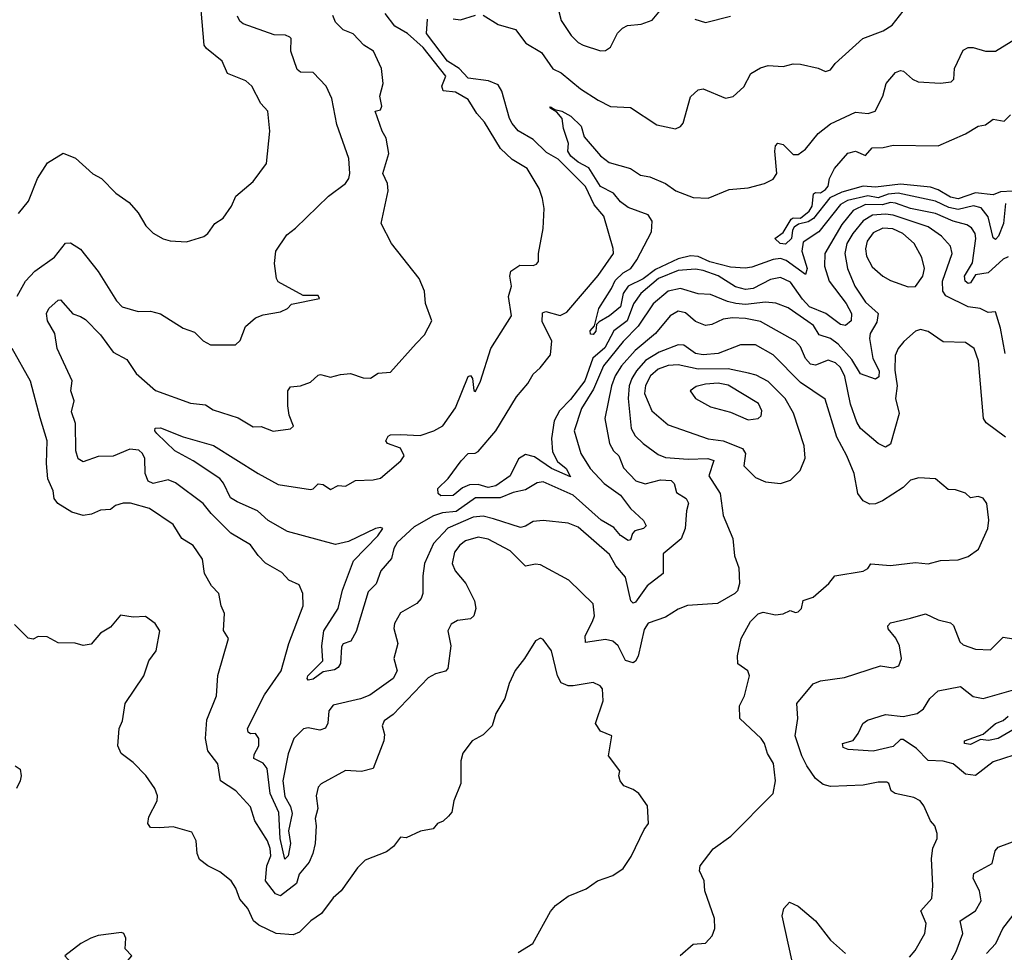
# Model space of a CAD drawing. Extents: x 1268547 to 1425625, y 515768 to 616754.
# Tile 299 of 507: x 1391211 to 1395150, y 542069 to 545800. Entities that reach past the tile are written whole.
import ezdxf

# ---------------------------------------------------------------- set-up
doc = ezdxf.new("R2010")
doc.units = 0

msp = doc.modelspace()

# ---------------------------------------------------------------- linework, layer by layer
at = {"layer": '0CON10XD'}
for points in [[(1391206, 545025), (1391246.9, 545075), (1391282, 545165), (1391322.2, 545227.8), (1391385, 545266.2), (1391435, 545246.2), (1391504.4, 545184.4), (1391538.8, 545165), (1391595.9, 545105.9), (1391649.7, 545069.7), (1391685, 545027.5), (1391715.9, 544975.9), (1391745.8, 544945.8), (1391785, 544924.2), (1391813.8, 544916.2), (1391878.8, 544911.2), (1391947.3, 544932.7), (1391963.8, 544945), (1391991.2, 544985), (1392025, 545006.2), (1392058.6, 545055), (1392075.7, 545095), (1392145, 545152.9), (1392198.6, 545225), (1392212, 545355), (1392204, 545435), (1392175.5, 545465.5), (1392140, 545535), (1392116.4, 545556.4), (1392042.9, 545585), (1392021.4, 545635), (1391958.6, 545685), (1391949.2, 545699.2), (1391926.6, 545963.4)], [(1393357.7, 545875), (1393376.9, 545796.9), (1393416.8, 545736.8), (1393445, 545709.2), (1393465, 545699.2), (1393535, 545676.5), (1393555, 545676.7), (1393575, 545690.8), (1393603.2, 545746.8), (1393623.2, 545766.8), (1393643, 545777), (1393697.6, 545782.4), (1393741.3, 545798.7), (1393775, 545838.8)], [(1394559.9, 544189.9), (1394535, 544262), (1394512.3, 544372.3), (1394495, 544408.8), (1394475, 544427.8), (1394445, 544437.8), (1394395, 544418.1), (1394375, 544421.9), (1394354.9, 544444.9), (1394335, 544492.2), (1394315, 544514.6), (1394175, 544592.4), (1394115, 544604.8), (1394063, 544607), (1394025, 544601.8), (1393979.3, 544580.7), (1393955, 544576.9), (1393915, 544593.6), (1393875, 544627.7), (1393845, 544634.7), (1393813.1, 544615), (1393754.2, 544545), (1393673.5, 544476.5), (1393618.3, 544415), (1393593.8, 544375), (1393578.8, 544335), (1393552.1, 544205), (1393571, 544105), (1393587.2, 544075), (1393608, 544055), (1393627.2, 544007.2), (1393676.4, 543955), (1393713, 543943), (1393775, 543960), (1393816.7, 543956.7), (1393828.9, 543945), (1393838.6, 543908.6), (1393877.1, 543885), (1393886.1, 543866.1), (1393878, 543835), (1393873.9, 543765), (1393857, 543723), (1393785, 543663.8), (1393785.5, 543585), (1393720.6, 543535), (1393675, 543469.6), (1393665, 543465.6), (1393656.5, 543475), (1393635, 543570), (1393595.5, 543615.5), (1393570.9, 543660.9), (1393445, 543770), (1393405, 543786.2), (1393305, 543796.2), (1393265, 543792.3), (1393235, 543773.9), (1393215, 543769.1), (1393106.4, 543803.6), (1393065, 543814.8), (1393025, 543810.6), (1392923.5, 543766.5), (1392865.9, 543705), (1392831.1, 543625), (1392823.9, 543575), (1392824.3, 543505), (1392817.1, 543485), (1392800, 543465), (1392735, 543426.9), (1392710, 543385), (1392708.2, 543365), (1392724.4, 543305), (1392707.9, 543245), (1392721.2, 543195), (1392704.8, 543165.2), (1392612.2, 543097.8), (1392575, 543083.4), (1392465, 543058.1), (1392448.1, 543035), (1392443.7, 542986.4), (1392434.1, 542965.9), (1392412.2, 542957.8), (1392365, 542966.7), (1392346.8, 542963.2), (1392307.7, 542925), (1392285, 542863.1), (1392264.5, 542755), (1392272.5, 542692.5), (1392295, 542652), (1392301.5, 542625), (1392286.4, 542555), (1392293.9, 542505), (1392285.1, 542455), (1392272.4, 542442.4), (1392253.7, 542525), (1392248.1, 542628.1), (1392212.8, 542705), (1392200.9, 542805), (1392185.4, 542825.4), (1392147.2, 542845), (1392148.8, 542861.2), (1392168.5, 542895), (1392167.9, 542925), (1392155, 542944.3), (1392135, 542943.2), (1392125, 542950), (1392122.4, 542965), (1392190.9, 543099.1), (1392257.8, 543195), (1392288.2, 543305), (1392345.5, 543455), (1392344.2, 543505), (1392329.1, 543539.1), (1392288.3, 543558.3), (1392259.4, 543589.4), (1392195, 543625.5), (1392165, 543656.7), (1392135, 543700), (1392055.9, 543745.9), (1391976.9, 543825), (1391945, 543865.4), (1391835, 543947.3), (1391805, 543959.3), (1391745, 543944.7), (1391725, 543954.5), (1391713.5, 543985), (1391711.6, 544045), (1391702.4, 544065), (1391687.8, 544077.8), (1391651.9, 544081.9), (1391585, 544054.6), (1391525, 544052.9), (1391465, 544031.9), (1391445, 544044), (1391435.6, 544075), (1391434.5, 544185), (1391418.8, 544231.2), (1391428.6, 544275), (1391415.6, 544315), (1391420.6, 544355), (1391360.6, 544485), (1391352.3, 544545), (1391322.3, 544595), (1391318.8, 544625), (1391328.1, 544645), (1391365, 544678), (1391375, 544679.2), (1391423.5, 544623.5), (1391455, 544613.3), (1391475, 544600.6), (1391535, 544540), (1391585, 544470.4), (1391640.3, 544440.3), (1391676.9, 544385), (1391755, 544316.4), (1391895, 544266.1), (1391955, 544260), (1391985, 544239.5), (1392085, 544206.9), (1392145, 544171.4), (1392177.7, 544172.3), (1392225, 544154), (1392295, 544164), (1392305.9, 544174.1), (1392288.8, 544218.8), (1392284.2, 544255), (1392284, 544315), (1392295, 544331.2), (1392335, 544335.7), (1392375, 544350.6), (1392405, 544378.6), (1392415, 544381.1), (1392455, 544370), (1392495, 544381.4), (1392535, 544384.3), (1392585, 544367.1), (1392613.9, 544366.1), (1392645, 544386.2), (1392695, 544390.8), (1392796.7, 544505), (1392830.7, 544539.3), (1392860, 544595), (1392834, 544665), (1392830, 544715), (1392809.6, 544765), (1392698.8, 544905), (1392657.5, 544985), (1392685.7, 545115.7), (1392682, 545145), (1392664, 545185), (1392688.1, 545265), (1392676.9, 545326.9), (1392661.1, 545355), (1392633.3, 545435), (1392655, 545440), (1392660, 545455), (1392652, 545495), (1392665.7, 545545.7), (1392658.1, 545605), (1392626.7, 545675), (1392588.3, 545698.3), (1392545, 545743.5), (1392505, 545759.6), (1392475, 545790), (1392463.3, 545816.7)], [(1395153.8, 544465), (1395135, 544565.8), (1395115, 544631.2), (1395085, 544629.4), (1395053.8, 544645), (1395005, 544651.7), (1394916, 544696), (1394903.5, 544715), (1394903.1, 544755), (1394941.9, 544865), (1394934.1, 544895), (1394898.7, 544935), (1394845, 544972.2), (1394705, 545018.3), (1394675, 545022.8), (1394622, 545018), (1394585, 544996.1), (1394543.7, 544945), (1394519.8, 544905), (1394511.3, 544865), (1394523, 544805), (1394551.6, 544735), (1394595, 544670.9), (1394644.8, 544624.8), (1394639.9, 544590.1), (1394612.8, 544545), (1394610, 544525), (1394624.6, 544444.6), (1394649.6, 544395), (1394648.6, 544371.4), (1394635, 544362.9), (1394575, 544383.3), (1394540.6, 544440.6), (1394485, 544502.3), (1394455, 544524.5), (1394409.2, 544539.2), (1394387.2, 544577.2), (1394363.6, 544593.6), (1394285, 544647.9), (1394236.6, 544666.6), (1394195, 544669.8), (1394115, 544661.2), (1394075.4, 544665.4), (1394042.7, 544672.7), (1393975, 544701.1), (1393925, 544703.2), (1393855, 544724.8), (1393805, 544714.8), (1393745.9, 544664.1), (1393685, 544573.7), (1393625, 544512.5), (1393546.2, 544415), (1393507.2, 544322.8), (1393458.4, 544245), (1393428.8, 544155), (1393455.3, 544065), (1393493.4, 544005), (1393549.4, 543945), (1393615, 543897.5), (1393655.2, 543845.2), (1393706.7, 543796.7), (1393716.7, 543775), (1393706.2, 543765), (1393671.8, 543755), (1393662.5, 543745), (1393655, 543718.8), (1393645, 543716.7), (1393615, 543736.6), (1393588.4, 543768.4), (1393537.5, 543797.5), (1393425, 543898.4), (1393305, 543951.8), (1393281.9, 543948.1), (1393235, 543919.1), (1393185, 543908.9), (1393133.1, 543886.9), (1393035, 543888.1), (1392957.8, 543832.2), (1392903, 543827), (1392866.2, 543815), (1392788.6, 543771.4), (1392720.8, 543709.2), (1392708, 543685), (1392698.4, 543645), (1392655.3, 543595), (1392637, 543543), (1392605, 543511.4), (1392557.2, 543352.8), (1392535.6, 543314.4), (1392505, 543302.9), (1392498.3, 543291.7), (1392494.1, 543225), (1392485, 543208.2), (1392470.7, 543199.3), (1392425, 543191.1), (1392385, 543161.4), (1392365, 543158.1), (1392361.1, 543165), (1392364.2, 543175), (1392423.6, 543235), (1392419.4, 543295), (1392427.3, 543355), (1392485.3, 543445), (1392501.9, 543518.1), (1392547.1, 543635), (1392643.8, 543735), (1392663.3, 543765), (1392655, 543769.2), (1392635, 543764.5), (1392527, 543713), (1392475, 543701.2), (1392282.6, 543752.6), (1392205, 543796.5), (1392162.1, 543835), (1392081.4, 543871.4), (1392055, 543887.7), (1392026.6, 543946.6), (1392011.5, 543965), (1391905.7, 544035.7), (1391831.4, 544075), (1391760, 544145), (1391751.9, 544155), (1391753.2, 544166.8), (1391775, 544168.2), (1391865, 544131.2), (1391986.9, 544096.9), (1392164.8, 543984.8), (1392245, 543941.2), (1392375, 543921.3), (1392385, 543923.2), (1392405, 543942.9), (1392425, 543940.5), (1392455, 543921.1), (1392485, 543936.5), (1392515, 543933.6), (1392555, 543956.5), (1392625, 543958.9), (1392655, 543965.8), (1392736, 544035), (1392749.2, 544055), (1392735, 544086), (1392682, 544105), (1392675.8, 544115), (1392685, 544133.8), (1392695, 544139.2), (1392735, 544140.6), (1392813.4, 544136.6), (1392868, 544155), (1392904.3, 544175), (1392955, 544248.1), (1393005, 544373.3), (1393015, 544376.7), (1393022, 544365), (1393027.5, 544317.5), (1393035, 544312.5), (1393055, 544353.8), (1393095.4, 544485), (1393178.9, 544615), (1393166.5, 544693.5), (1393179.1, 544735), (1393171.5, 544775), (1393175.4, 544794.6), (1393212, 544818), (1393265, 544816.7), (1393278.2, 544821.8), (1393286.5, 544833.5), (1393286.2, 544865), (1393305.5, 544965), (1393309.4, 545045), (1393303.1, 545085), (1393289.2, 545125), (1393241.5, 545205), (1393181.7, 545241.7), (1393134.5, 545284.5), (1393070.9, 545390.9), (1393039.6, 545425), (1393005, 545480.6), (1392955, 545510), (1392905, 545515.6), (1392899.7, 545535), (1392915.9, 545575), (1392825, 545689.2), (1392762.9, 545745), (1392711.9, 545775), (1392673.1, 545825)], [(1392945, 545804.5), (1392975, 545800), (1393035, 545818.9)], [(1393065, 545818.9), (1393125, 545781.2), (1393195, 545761.9), (1393236.5, 545706.5), (1393298.6, 545668.6), (1393343.5, 545603.5), (1393377.8, 545587.8), (1393455, 545524.1), (1393525, 545478.7), (1393575, 545453.8), (1393655, 545449.4), (1393759.3, 545379.3), (1393835, 545364.4), (1393855, 545372.5), (1393865, 545386.2), (1393895, 545492.5), (1393925, 545520), (1393945, 545523.3), (1394035, 545486), (1394065, 545493.1), (1394108.3, 545531.7), (1394135.8, 545585), (1394175, 545608.1), (1394205, 545617.8), (1394265, 545612.9), (1394305, 545624.2), (1394335, 545622.9), (1394405, 545606.7), (1394435, 545593.3), (1394455, 545600), (1394473.3, 545625), (1394584.3, 545725.7), (1394665, 545756.2), (1394701.1, 545778.9), (1394745, 545834.3)], [(1393912.5, 545802.5), (1393955, 545788.9), (1394054.8, 545815.2)], [(1391201.2, 544695), (1391235, 544754.5), (1391272.2, 544795), (1391350.3, 544849.8), (1391395, 544905.8), (1391415, 544907.1), (1391455, 544882.5), (1391525, 544793.3), (1391598.2, 544675), (1391621.1, 544651.1), (1391685, 544633.3), (1391735, 544634.3), (1391775, 544624.3), (1391865, 544566.2), (1391910.5, 544550.5), (1391945.6, 544515.6), (1391975, 544500), (1392075, 544500), (1392093, 544517), (1392115, 544573.3), (1392155, 544608), (1392185, 544620), (1392255, 544632), (1392282.5, 544645), (1392298.3, 544661.7), (1392410, 544685), (1392405, 544697.5), (1392345, 544697.5), (1392245, 544751.2), (1392238, 544765), (1392230, 544825), (1392235.7, 544874.3), (1392280.2, 544939.8), (1392315, 544966.1), (1392446.2, 545093.8), (1392514.7, 545145), (1392528.5, 545165), (1392532.4, 545185), (1392527.5, 545245), (1392480.5, 545380.5), (1392459.6, 545485), (1392437.5, 545535), (1392385, 545588.8), (1392335, 545590.6), (1392320.9, 545600.9), (1392295.4, 545674.6), (1392296.7, 545725), (1392291.2, 545731.2), (1392275, 545737.9), (1392229.6, 545739.6), (1392105, 545783.5), (1392091.5, 545795), (1392082.1, 545815)], [(1395165, 544851.9), (1395145, 544842), (1395085, 544787.6), (1395035, 544780), (1395015, 544747.9), (1395005, 544744.6), (1394992.8, 544755), (1394990.7, 544775), (1395022.2, 544827.7), (1395036.2, 544925), (1395033.1, 544945), (1395018.3, 544968.3), (1395000, 544980), (1394945, 544994.5), (1394875, 545024.9), (1394775, 545045.1), (1394715, 545066.3), (1394695, 545068.7), (1394660.8, 545059.2), (1394595, 545061.1), (1394545, 545037.3), (1394499.4, 544980.6), (1394432.6, 544865), (1394430.6, 544815), (1394449, 544755), (1394517.4, 544665), (1394538.8, 544625), (1394536.9, 544595), (1394515, 544576.4), (1394495, 544581.5), (1394436, 544625), (1394371, 544651), (1394342.1, 544682.1), (1394295, 544750.8), (1394255, 544768.4), (1394215, 544760.5), (1394145, 544724.8), (1394115, 544720.4), (1394075, 544731.6), (1394005, 544775.2), (1393945, 544796.9), (1393915, 544802.8), (1393845, 544796.7), (1393766.4, 544765), (1393696.3, 544705), (1393666.5, 544663.5), (1393641.8, 544595), (1393587.5, 544555), (1393552.1, 544487.8), (1393504.2, 544445.8), (1393471.6, 544355), (1393415, 544280.4), (1393370.8, 544235), (1393349.3, 544195), (1393338.5, 544125), (1393342.1, 544072.1), (1393363.1, 544033.1), (1393396.9, 544005), (1393415, 543972), (1393338.2, 544005), (1393271, 544051), (1393235, 544061.1), (1393206.5, 544043.5), (1393173.1, 543975), (1393115.9, 543935), (1393085, 543928.2), (1393045, 543940.3), (1393011, 543939), (1392982.5, 543927.5), (1392945, 543896.8), (1392896, 543896), (1392885.4, 543905.4), (1392884.2, 543925), (1392925.3, 543964.7), (1392977.3, 544035), (1393005, 544065.3), (1393033.8, 544066.2), (1393045, 544072.8), (1393115.3, 544155), (1393198.8, 544291.2), (1393243.3, 544345), (1393265, 544382.9), (1393292.7, 544407.3), (1393335, 544459.4), (1393340.4, 544515), (1393301.2, 544591.2), (1393302.5, 544627.5), (1393316.4, 544633.6), (1393373, 544617), (1393399.5, 544630.5), (1393525, 544777.2), (1393586.6, 544865), (1393585.9, 544885), (1393547.5, 545015), (1393509.8, 545059.8), (1393475, 545133.5), (1393365, 545241.9), (1393318.5, 545268.5), (1393265, 545321.6), (1393205, 545355.3), (1393181.6, 545385), (1393170.3, 545405), (1393140, 545515), (1393125, 545539.2), (1393086.5, 545556.5), (1393005, 545567), (1392969.6, 545605), (1392921.9, 545635), (1392838.7, 545745), (1392842.8, 545802.7)], [(1393625.6, 544705), (1393615, 544651.9), (1393571.1, 544615), (1393528.6, 544591.4), (1393518.8, 544581.2), (1393515.3, 544554.7), (1393505, 544541.5), (1393495, 544541.9), (1393493.9, 544555), (1393511.2, 544575), (1393528.2, 544645), (1393579.2, 544725), (1393592.9, 544757.1), (1393625, 544787.7), (1393655.3, 544805), (1393680.4, 544839.6), (1393738, 544952), (1393741.6, 544995), (1393725, 545019.7), (1393645, 545049.3), (1393615, 545072), (1393586.1, 545106.1), (1393535, 545132.7), (1393488.1, 545208.1), (1393445, 545230.9), (1393415.6, 545255), (1393403.6, 545275), (1393407.1, 545305), (1393386.7, 545365), (1393381.1, 545405), (1393360, 545430), (1393331.7, 545448.3), (1393335, 545452.5), (1393351.7, 545441.7), (1393380, 545435), (1393415.6, 545415), (1393456.7, 545375), (1393468.8, 545331.2), (1393535, 545255.7), (1393568.9, 545228.9), (1393655.2, 545205.2), (1393695, 545178.9), (1393731.4, 545171.4), (1393795, 545145.6), (1393835.4, 545115.4), (1393905, 545089.4), (1393965, 545086.9), (1394049.3, 545120.7), (1394125, 545127.7), (1394191.2, 545145), (1394225, 545161.8), (1394240, 545185), (1394231.6, 545275), (1394235, 545296.2), (1394243.6, 545306.4), (1394265, 545301.5), (1394305, 545261.5), (1394325, 545261.1), (1394355, 545282.1), (1394404.7, 545345.3), (1394455, 545384.4), (1394555, 545430.5), (1394605, 545425.7), (1394633.3, 545435), (1394663.6, 545495), (1394677.1, 545545), (1394715, 545588.6), (1394735, 545597.8), (1394746.2, 545595), (1394782, 545562), (1394805, 545551.9), (1394895, 545547.1), (1394937.7, 545552.3), (1394947.5, 545562.5), (1394951.2, 545605), (1394985, 545678), (1395005, 545688.8), (1395025, 545688.8), (1395075, 545674.3), (1395115, 545674.3), (1395195, 545724.4)], [(1394275, 544902.8), (1394253.1, 544905), (1394232, 544925), (1394265, 544949.5), (1394297.1, 545002.9), (1394305, 545007.9), (1394335, 545006.9), (1394369.6, 545035), (1394381.5, 545055), (1394386.4, 545103.6), (1394395, 545108.8), (1394415, 545107.1), (1394435, 545120.8), (1394445.5, 545135), (1394450, 545165), (1394470, 545205), (1394523.4, 545266.6), (1394555, 545273.8), (1394595, 545256.7), (1394621.8, 545288.2), (1394665, 545289.2), (1394705, 545298), (1394885, 545295.4), (1394995, 545343.6), (1395045, 545374.5), (1395075, 545380), (1395105, 545402.5), (1395148.8, 545395), (1395175, 545419.2)], [(1395155.1, 545064.9), (1395146.2, 544985), (1395126.9, 544935), (1395115, 544920.4), (1395105, 544927.5), (1395085, 545011.6), (1395057.2, 545047.2), (1395026.3, 545056.3), (1394965, 545041.5), (1394928.5, 545048.5), (1394875, 545074.9), (1394725, 545106.6), (1394685, 545102.4), (1394645, 545087.9), (1394604.6, 545095.4), (1394522.3, 545077.7), (1394495, 545060.7), (1394408.1, 544951.9), (1394345, 544910), (1394340.2, 544875), (1394361.6, 544805), (1394355, 544781.4), (1394277.4, 544837.4), (1394255, 544844.9), (1394225, 544841.4), (1394140.2, 544809.8), (1394113.6, 544806.4), (1394055, 544810.1), (1393971.4, 544831.4), (1393925, 544852.4), (1393895, 544855.3), (1393845, 544844.2), (1393755, 544801.6), (1393705, 544764), (1393645.4, 544734.6), (1393625.6, 544705)], [(1395184.3, 545115), (1395135, 545111.7), (1395105, 545099.6), (1395035, 545108), (1394965, 545083.4), (1394935, 545090), (1394885, 545120), (1394855, 545130.4), (1394735, 545141.8), (1394635, 545130.5), (1394585, 545134.4), (1394500.1, 545109.9), (1394452.2, 545087.8), (1394386, 545005), (1394365, 544991.2), (1394327.1, 544982.9), (1394309.4, 544970.6), (1394302.2, 544957.8), (1394298.5, 544925), (1394275, 544902.8)], [(1394765, 544731.9), (1394795, 544732.5), (1394823.6, 544775), (1394830, 544805), (1394819.4, 544849.4), (1394788.9, 544905), (1394743.6, 544945), (1394704.2, 544964.2), (1394664.2, 544965.8), (1394625, 544947.5), (1394601.3, 544915), (1394594.3, 544884.3), (1394598.6, 544855), (1394621.7, 544811.7), (1394664, 544774), (1394695, 544756.5), (1394765, 544731.9)], [(1395155, 544129.6), (1395077.8, 544187.8), (1395066.6, 544205), (1395046.1, 544436.1), (1395028.8, 544485), (1394995, 544508.4), (1394905, 544511.6), (1394845, 544552.5), (1394815, 544561.2), (1394795, 544553.8), (1394747.4, 544512.6), (1394724.7, 544485.3), (1394713.7, 544456.3), (1394712.3, 544397.7), (1394721.7, 544335), (1394714, 544285), (1394729, 544225), (1394695, 544102), (1394675, 544090), (1394645, 544104.4), (1394575, 544165.4), (1394559.9, 544189.9)], [(1393853.6, 542056.4), (1393905, 542101.4), (1393955, 542105.6), (1393980.8, 542135), (1393992, 542165), (1393990, 542205), (1393952, 542315), (1393948.6, 542355), (1393930.6, 542395), (1393932.9, 542415), (1393985, 542483.3), (1394055.5, 542534.5), (1394225.8, 542705), (1394234.2, 542755), (1394226.7, 542825), (1394202.5, 542865), (1394190.5, 542905), (1394177.5, 542925), (1394092.5, 543005), (1394090, 543055), (1394110, 543095), (1394131.2, 543175), (1394123.3, 543195), (1394083.9, 543223.9), (1394082, 543255), (1394096.7, 543325), (1394135, 543392.5), (1394165, 543423.3), (1394185, 543430), (1394235, 543420), (1394265, 543423.3), (1394293.9, 543436.1), (1394315, 543428.8), (1394325, 543431.2), (1394338, 543445), (1394345, 543476.7), (1394385, 543490), (1394447.5, 543545), (1394472.5, 543575), (1394585, 543594), (1394603.8, 543605), (1394616.1, 543623.9), (1394695, 543617.1), (1394795, 543629.2), (1394845, 543623.1), (1394895, 543636.9), (1394965, 543639.2), (1395005, 543653.3), (1395047.3, 543682.7), (1395083.8, 543765), (1395088.3, 543798.3), (1395080, 543865), (1395065, 543886.7), (1395045, 543892.5), (1395015, 543887.5), (1394995, 543906.7), (1394955, 543920), (1394925, 543921.2), (1394875, 543964), (1394807.3, 543967.3), (1394775, 543957.8), (1394745, 543928.9), (1394662, 543875), (1394635, 543863.3), (1394612.1, 543862.1), (1394585.6, 543875.6), (1394564.4, 543905), (1394548.9, 543985), (1394520.4, 544055), (1394479.8, 544129.8), (1394432.9, 544282.9), (1394335, 544348.4), (1394225, 544459.2), (1394155, 544499.7), (1394095, 544499.7), (1394005, 544465.6), (1393945, 544459), (1393914.3, 544464.3), (1393868, 544498), (1393845, 544500), (1393769.3, 544470.7), (1393715, 544436.3), (1393678.1, 544395), (1393660.2, 544365), (1393649.7, 544335), (1393645.5, 544285), (1393657.2, 544165), (1393672.9, 544135), (1393705.6, 544105), (1393765, 544061.5), (1393795, 544048.4), (1393885, 544041.7), (1393964.3, 544044.3), (1393987.3, 544037.3), (1393967.7, 543975), (1394013.4, 543905), (1394025, 543816.7), (1394063.8, 543725), (1394070, 543655), (1394087.7, 543607.7), (1394091.2, 543545), (1394082.5, 543515), (1394072.5, 543505), (1394002.5, 543465), (1393882.8, 543457.2), (1393845, 543441.4), (1393795, 543409.4), (1393725, 543385.5), (1393709.1, 543360.9), (1393685, 543254), (1393675, 543234.3), (1393665, 543227.8), (1393635, 543236.5), (1393605.5, 543295.5), (1393584.4, 543314.4), (1393555, 543320.5), (1393475, 543308.6), (1393473.4, 543335), (1393502.1, 543392.1), (1393511.2, 543415), (1393505, 543463.3), (1393408, 543558), (1393295, 543619.1), (1393275, 543621.8), (1393234.7, 543614.7), (1393173.6, 543675), (1393085, 543722.2), (1393045, 543729.6), (1392995, 543715.2), (1392971.5, 543698.5), (1392950.2, 543669.8), (1392941.2, 543625), (1392953.2, 543595), (1392995.3, 543545), (1393030.4, 543475), (1393036.2, 543445), (1393028.2, 543415), (1393015, 543403.8), (1392963, 543397), (1392937.4, 543382.6), (1392924.5, 543355), (1392936.2, 543295), (1392924.3, 543205), (1392915, 543194.4), (1392875, 543183.5), (1392845, 543167.8), (1392705, 543020), (1392669.2, 542995), (1392661.4, 542975), (1392670.4, 542940.4), (1392667.5, 542915), (1392625.7, 542804.3), (1392577.9, 542792.1), (1392515, 542796.9), (1392416.9, 542743.1), (1392405, 542730), (1392397.8, 542695), (1392403.3, 542645), (1392392.7, 542605), (1392396.9, 542575), (1392393.1, 542505), (1392384.5, 542465), (1392369.5, 542430.5), (1392328.8, 542381.2), (1392318.6, 542345), (1392255, 542294.6), (1392235, 542302.5), (1392194.9, 542355), (1392200, 542415), (1392216.5, 542455), (1392213.6, 542485), (1392203, 542515), (1392152.5, 542595), (1392135, 542650.8), (1392075.8, 542715.8), (1392014.4, 542755), (1392003.9, 542823.9), (1391963.3, 542875), (1391954.5, 542925), (1391959.7, 542999.7), (1391998.1, 543095), (1392003.6, 543176.4), (1392046, 543325), (1392027.1, 543357.1), (1392030, 543425), (1392017.5, 543455), (1392008, 543505), (1391978.8, 543535), (1391950.8, 543585), (1391942.1, 543642.1), (1391905, 543696.2), (1391860, 543725), (1391825, 543780.6), (1391730, 543845), (1391655, 543866.2), (1391625, 543866.7), (1391595, 543856.7), (1391575, 543841.2), (1391535, 543837.5), (1391498.5, 543821.5), (1391465, 543817.1), (1391419.7, 543829.8), (1391363.8, 543865), (1391348.8, 543885), (1391345.8, 543915), (1391323.9, 543963.9), (1391318.5, 544025), (1391320.8, 544115), (1391292.7, 544207.3), (1391255, 544354.4), (1391180.8, 544485)], [(1394255, 543944.5), (1394295, 543958.1), (1394333.1, 543996.9), (1394353.3, 544046.7), (1394349.2, 544095), (1394306, 544226), (1394273.5, 544285), (1394205, 544352.8), (1394157.9, 544377.9), (1394126.9, 544386.9), (1394045, 544403), (1393925, 544402.9), (1393845, 544420), (1393805, 544417.1), (1393765, 544402.1), (1393735, 544375.6), (1393715, 544336.4), (1393711.2, 544305), (1393740, 544235), (1393805, 544179.6), (1393965, 544123.1), (1394025, 544115.6), (1394102.3, 544085), (1394114.7, 544065), (1394108.1, 544015), (1394155, 543969.5), (1394195, 543950.9), (1394255, 543944.5)], [(1394125, 544199.6), (1394165, 544204.5), (1394176.9, 544215), (1394180.4, 544235), (1394166, 544265), (1394045, 544337.7), (1394005, 544346.6), (1393955, 544342.5), (1393917.5, 544332.5), (1393893.3, 544315), (1393914.3, 544285), (1393975, 544252.1), (1394055, 544230.9), (1394125, 544199.6)], [(1393205, 542068.8), (1393263.8, 542105), (1393335, 542232.5), (1393355, 542256.7), (1393405, 542293.3), (1393477, 542323), (1393522.5, 542355), (1393583.8, 542376.2), (1393625.9, 542404.1), (1393657, 542453), (1393708.9, 542561.1), (1393726, 542585), (1393722.5, 542655), (1393687.5, 542705), (1393665, 542721.2), (1393627.5, 542735), (1393613.3, 542755), (1393607.5, 542775), (1393612.5, 542795), (1393566.7, 542855), (1393580, 542935), (1393535, 542953.8), (1393514.3, 542984.3), (1393545.6, 543075), (1393543.2, 543123.2), (1393533.8, 543135), (1393505, 543149.2), (1393424.6, 543135.4), (1393405, 543135.5), (1393377.9, 543147.9), (1393362.2, 543175), (1393338.1, 543275), (1393305, 543321.2), (1393295, 543326.2), (1393274.3, 543315.7), (1393231.2, 543245), (1393193, 543197), (1393169.2, 543145), (1393151.4, 543085), (1393115.8, 543025), (1393101.2, 542975), (1393065, 542939.2), (1393021.2, 542915), (1392983.4, 542866.6), (1392975.6, 542835), (1392975.7, 542795), (1392975.7, 542744.3), (1392948, 542675), (1392939.7, 542630.3), (1392926.6, 542613.4), (1392905, 542593.3), (1392882.5, 542585), (1392865, 542563.8), (1392815, 542554.3), (1392756.7, 542526.7), (1392735, 542530), (1392707, 542493), (1392678.8, 542471.2), (1392592.8, 542437.2), (1392562.6, 542407.4), (1392497.1, 542315), (1392465, 542287.5), (1392418.8, 542225), (1392376.2, 542195), (1392330, 542150), (1392305, 542138.9), (1392236.7, 542145), (1392168.1, 542178.1), (1392146.9, 542195), (1392123.3, 542245), (1392092.4, 542282.4), (1392076.3, 542326.3), (1392057.5, 542355), (1392011.7, 542391.7), (1391963.8, 542415), (1391930.9, 542440.9), (1391921.4, 542465), (1391917.5, 542515), (1391900.3, 542550.3), (1391825, 542570.6), (1391772.2, 542567.8), (1391735, 542569.2), (1391724, 542585), (1391728.3, 542611.7), (1391761.2, 542675), (1391762, 542695), (1391752.5, 542725), (1391716.2, 542776.2), (1391665, 542828), (1391616.7, 542865), (1391604, 542895), (1391608.8, 542965), (1391622, 542995), (1391632.5, 543065), (1391707.5, 543175), (1391727.5, 543235), (1391756.9, 543275), (1391772, 543355), (1391753.8, 543385), (1391715, 543412.5), (1391665, 543410), (1391615, 543418), (1391575, 543370), (1391535, 543346.7), (1391497.7, 543302.3), (1391465, 543296.7), (1391433.6, 543306.4), (1391365, 543307.5), (1391321.7, 543331.7), (1391285, 543332.5), (1391265, 543322.5), (1391245, 543326.7), (1391190.7, 543380.7)], [(1394770.6, 542049.4), (1394793.7, 542076.4), (1394832.6, 542145), (1394837.3, 542185), (1394815.5, 542235), (1394860.5, 542285), (1394864.5, 542335), (1394858.1, 542445), (1394863.7, 542486.3), (1394881.2, 542525), (1394881.2, 542545), (1394872, 542575), (1394854, 542595), (1394828.5, 542655), (1394812.9, 542675), (1394788.5, 542688.5), (1394713.8, 542705), (1394696.7, 542715), (1394687.5, 542745), (1394679.3, 542749.3), (1394645, 542750), (1394585, 542738.1), (1394455, 542732.9), (1394425, 542740.6), (1394395, 542764.5), (1394359.5, 542815), (1394339.5, 542855), (1394313.4, 542935), (1394323.6, 543005), (1394319.5, 543065), (1394385, 543142.7), (1394414.7, 543155.3), (1394510.8, 543169.2), (1394655, 543215.6), (1394705, 543207.1), (1394728.6, 543215), (1394738.9, 543245), (1394730.9, 543295), (1394716.3, 543326.3), (1394685, 543364), (1394684.5, 543375), (1394695, 543387.1), (1394775, 543405.5), (1394835, 543422.9), (1394885, 543400), (1394935, 543387.8), (1394946.6, 543376.6), (1394971.9, 543311.9), (1394985, 543300), (1395035, 543282.5), (1395095, 543278.8), (1395145, 543329.4), (1395186.9, 543323.1)], [(1395229.2, 542870.8), (1395105, 542830.7), (1395035, 542776.2), (1394995, 542782.1), (1394945, 542822.9), (1394905, 542833.8), (1394845, 542836.3), (1394798.8, 542885), (1394745, 542920), (1394735, 542920), (1394705, 542892.6), (1394625, 542874.3), (1394525, 542880), (1394505, 542888), (1394502.5, 542905), (1394545, 542917.1), (1394565.7, 542945), (1394584, 542985), (1394602.5, 542997.5), (1394675, 543021.1), (1394745, 543012.5), (1394801.2, 543025), (1394827.2, 543042.8), (1394851.8, 543085), (1394885, 543115.3), (1394975, 543132.5), (1395025, 543092.1), (1395065, 543084.1), (1395215, 543127.6)], [(1395227.5, 542985), (1395125, 542925.2), (1395086.4, 542916.4), (1395055, 542921.1), (1395015, 542900.3), (1394990.8, 542905), (1394991.2, 542915), (1395065, 542941.4), (1395115, 542984.4), (1395145, 542996.7), (1395165.7, 543014.3)], [(1391193.8, 542815), (1391212.5, 542802.5), (1391217.5, 542775), (1391213.8, 542755), (1391198.6, 542725)], [(1394925.9, 542014.1), (1394957.2, 542072.8), (1394983.9, 542145), (1394973.8, 542195), (1395034.5, 542235), (1395057.5, 542275), (1395051.1, 542315), (1395025.5, 542365), (1395028.5, 542385), (1395101.5, 542425), (1395113.9, 542475), (1395125, 542489.5), (1395218.5, 542525)], [(1394312.2, 541985), (1394261.1, 542215), (1394267.5, 542245), (1394290.3, 542269.7), (1394325, 542254.4), (1394395, 542194.6), (1394455, 542118.1), (1394514.7, 542064.7)], [(1395078.3, 542065), (1395116.2, 542105), (1395144.1, 542165), (1395198.8, 542235)], [(1391455, 541996.7), (1391495, 542004.2), (1391615, 542001.2), (1391660, 542055), (1391633.3, 542083.3), (1391636.4, 542126.4), (1391627.5, 542145), (1391618.3, 542148.3), (1391525, 542135.9), (1391495.5, 542125.5), (1391455.7, 542105), (1391391.2, 542055), (1391437.5, 542005), (1391455, 541996.7)]]:
    msp.add_lwpolyline(points, dxfattribs=at)

doc.saveas('drawing.dxf')
